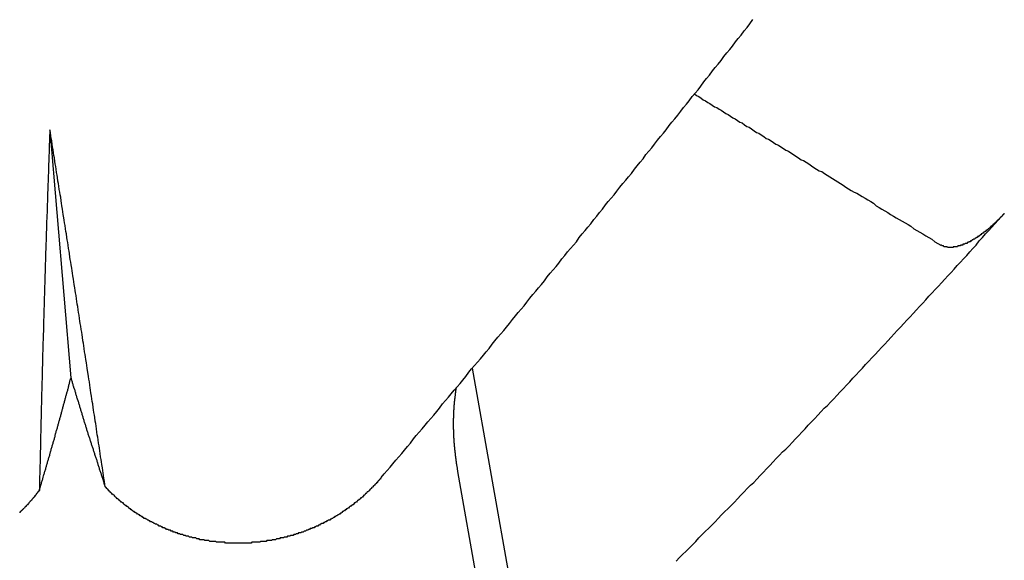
# Model space of a CAD drawing. Extents: x 1107 to 4046, y 937 to 3355.
# Tile 530 of 656: x 2217.481 to 2218.634, y 2669.356 to 2669.989. Entities that reach past the tile are written whole.
import ezdxf

# ---------------------------------------------------------------- set-up
doc = ezdxf.new("R2010")
doc.units = 0
doc.layers.add('KF_VIDA_L___C_REAR', color=7, linetype='CONTINUOUS')

# ---------------------------------------------------------------- blocks, each defined once
blk = doc.blocks.new('KF_VIDA_L___C_REAR')
at = {"layer": 'KF_VIDA_L___C_REAR'}
for p, q in [((30.537453, 980.646885), (30.562003, 980.356421)), ((31.118205, 979.882923), (31.032365, 980.367832)), ((31.142388, 979.529335), (31.015364, 980.246898))]:
    blk.add_line(p, q, dxfattribs=at)
for points in [[(30.9256, 980.24, 0), (30.929, 980.244, 0), (30.9324, 980.248, 0), (30.9358, 980.252, 0), (30.9392, 980.256, 0), (30.9427, 980.26, 0), (30.9461, 980.264, 0), (30.9495, 980.268, 0), (30.9529, 980.272, 0), (30.9563, 980.276, 0), (30.9597, 980.28, 0), (30.9632, 980.285, 0), (30.9666, 980.289, 0), (30.97, 980.293, 0), (30.9734, 980.297, 0), (30.9768, 980.301, 0), (30.9802, 980.305, 0), (30.9836, 980.309, 0), (30.9871, 980.313, 0), (30.9905, 980.317, 0), (30.9939, 980.321, 0), (30.9973, 980.326, 0), (31.0007, 980.33, 0), (31.0041, 980.334, 0), (31.0075, 980.338, 0), (31.0109, 980.342, 0), (31.0144, 980.346, 0), (31.0178, 980.35, 0), (31.0212, 980.354, 0), (31.0246, 980.358, 0), (31.028, 980.363, 0), (31.0314, 980.367, 0), (31.0348, 980.371, 0), (31.0382, 980.375, 0), (31.0417, 980.379, 0), (31.0451, 980.383, 0), (31.0485, 980.387, 0), (31.0519, 980.391, 0), (31.0553, 980.396, 0), (31.0587, 980.4, 0), (31.0621, 980.404, 0), (31.0655, 980.408, 0), (31.0689, 980.412, 0), (31.0723, 980.416, 0), (31.0757, 980.42, 0), (31.0792, 980.425, 0), (31.0826, 980.429, 0), (31.086, 980.433, 0), (31.0894, 980.437, 0), (31.0928, 980.441, 0), (31.0962, 980.445, 0), (31.0996, 980.45, 0), (31.103, 980.454, 0), (31.1064, 980.458, 0), (31.1098, 980.462, 0), (31.1132, 980.466, 0), (31.1166, 980.47, 0), (31.12, 980.475, 0), (31.1234, 980.479, 0), (31.1268, 980.483, 0), (31.1302, 980.487, 0), (31.1336, 980.491, 0), (31.137, 980.496, 0), (31.1404, 980.5, 0), (31.1438, 980.504, 0), (31.1472, 980.508, 0), (31.1506, 980.512, 0), (31.154, 980.516, 0), (31.1574, 980.521, 0), (31.1608, 980.525, 0), (31.1642, 980.529, 0), (31.1676, 980.533, 0), (31.171, 980.537, 0), (31.1744, 980.542, 0), (31.1778, 980.546, 0), (31.1812, 980.55, 0), (31.1846, 980.554, 0), (31.188, 980.559, 0), (31.1914, 980.563, 0), (31.1948, 980.567, 0), (31.1982, 980.571, 0), (31.2016, 980.575, 0), (31.205, 980.58, 0), (31.2084, 980.584, 0), (31.2118, 980.588, 0), (31.2152, 980.592, 0), (31.2186, 980.596, 0), (31.222, 980.601, 0), (31.2254, 980.605, 0), (31.2288, 980.609, 0), (31.2321, 980.613, 0), (31.2355, 980.618, 0), (31.2389, 980.622, 0), (31.2423, 980.626, 0), (31.2457, 980.63, 0), (31.2491, 980.635, 0), (31.2525, 980.639, 0), (31.2559, 980.643, 0), (31.2592, 980.647, 0), (31.2626, 980.652, 0), (31.266, 980.656, 0), (31.2694, 980.66, 0), (31.2728, 980.664, 0), (31.2762, 980.669, 0), (31.2796, 980.673, 0), (31.2829, 980.677, 0), (31.2863, 980.681, 0), (31.2897, 980.686, 0), (31.2931, 980.69, 0), (31.2965, 980.694, 0), (31.2998, 980.698, 0), (31.3032, 980.703, 0), (31.3066, 980.707, 0), (31.31, 980.711, 0), (31.3134, 980.716, 0), (31.3167, 980.72, 0), (31.3201, 980.724, 0), (31.3235, 980.728, 0), (31.3269, 980.733, 0), (31.3302, 980.737, 0), (31.3336, 980.741, 0), (31.337, 980.745, 0), (31.3404, 980.75, 0), (31.3437, 980.754, 0), (31.3471, 980.758, 0), (31.3505, 980.763, 0), (31.3539, 980.767, 0), (31.3572, 980.771, 0), (31.3606, 980.776, 0)], [(31.2922, 980.689, 0), (31.2948, 980.687, 0), (31.2974, 980.686, 0), (31.3, 980.684, 0), (31.3026, 980.682, 0), (31.3052, 980.681, 0), (31.3078, 980.679, 0), (31.3104, 980.678, 0), (31.3131, 980.676, 0), (31.3157, 980.674, 0), (31.3184, 980.673, 0), (31.3211, 980.671, 0), (31.3237, 980.67, 0), (31.3264, 980.668, 0), (31.3291, 980.666, 0), (31.3318, 980.665, 0), (31.3345, 980.663, 0), (31.3372, 980.661, 0), (31.34, 980.66, 0), (31.3427, 980.658, 0), (31.3454, 980.656, 0), (31.3482, 980.655, 0), (31.351, 980.653, 0), (31.3537, 980.651, 0), (31.3565, 980.65, 0), (31.3593, 980.648, 0), (31.3621, 980.646, 0), (31.3649, 980.644, 0), (31.3677, 980.643, 0), (31.3706, 980.641, 0), (31.3734, 980.639, 0), (31.3762, 980.637, 0), (31.3791, 980.636, 0), (31.382, 980.634, 0), (31.3849, 980.632, 0), (31.3877, 980.63, 0), (31.3906, 980.629, 0), (31.3935, 980.627, 0), (31.3965, 980.625, 0), (31.3994, 980.623, 0), (31.4023, 980.622, 0), (31.4053, 980.62, 0), (31.4082, 980.618, 0), (31.4112, 980.616, 0), (31.4142, 980.614, 0), (31.4172, 980.612, 0), (31.4202, 980.611, 0), (31.4232, 980.609, 0), (31.4262, 980.607, 0), (31.4292, 980.605, 0), (31.4323, 980.603, 0), (31.4353, 980.601, 0), (31.4384, 980.599, 0), (31.4414, 980.598, 0), (31.4445, 980.596, 0), (31.4476, 980.594, 0), (31.4507, 980.592, 0), (31.4538, 980.59, 0), (31.457, 980.588, 0), (31.4601, 980.586, 0), (31.4633, 980.584, 0), (31.4664, 980.582, 0), (31.4696, 980.58, 0), (31.4728, 980.578, 0), (31.476, 980.576, 0), (31.4792, 980.574, 0), (31.4824, 980.573, 0), (31.4856, 980.571, 0), (31.4889, 980.569, 0), (31.4921, 980.567, 0), (31.4954, 980.565, 0), (31.4987, 980.563, 0), (31.502, 980.561, 0), (31.5053, 980.558, 0), (31.5086, 980.556, 0), (31.5119, 980.554, 0), (31.5152, 980.552, 0), (31.5186, 980.55, 0), (31.5219, 980.548, 0), (31.5253, 980.546, 0), (31.5287, 980.544, 0), (31.5321, 980.542, 0), (31.5355, 980.54, 0), (31.5389, 980.538, 0), (31.5424, 980.536, 0), (31.5458, 980.534, 0), (31.5493, 980.531, 0), (31.5528, 980.529, 0), (31.5562, 980.527, 0), (31.5598, 980.525, 0), (31.5633, 980.523, 0), (31.5668, 980.521, 0), (31.5703, 980.519, 0), (31.5739, 980.516, 0), (31.5775, 980.514, 0), (31.581, 980.512, 0)], [(30.5375, 980.647, 0), (30.5373, 980.644, 0), (30.5372, 980.64, 0), (30.5371, 980.637, 0), (30.537, 980.633, 0), (30.5368, 980.63, 0), (30.5367, 980.627, 0), (30.5366, 980.623, 0), (30.5365, 980.62, 0), (30.5364, 980.617, 0), (30.5362, 980.613, 0), (30.5361, 980.61, 0), (30.536, 980.607, 0), (30.5359, 980.603, 0), (30.5358, 980.6, 0), (30.5357, 980.597, 0), (30.5355, 980.593, 0), (30.5354, 980.59, 0), (30.5353, 980.587, 0), (30.5352, 980.583, 0), (30.5351, 980.58, 0), (30.535, 980.577, 0), (30.5348, 980.573, 0), (30.5347, 980.57, 0), (30.5346, 980.567, 0), (30.5345, 980.563, 0), (30.5344, 980.56, 0), (30.5343, 980.557, 0), (30.5342, 980.553, 0), (30.5341, 980.55, 0), (30.5339, 980.547, 0), (30.5338, 980.543, 0), (30.5337, 980.54, 0), (30.5336, 980.537, 0), (30.5335, 980.533, 0), (30.5334, 980.53, 0), (30.5333, 980.527, 0), (30.5332, 980.524, 0), (30.5331, 980.52, 0), (30.533, 980.517, 0), (30.5329, 980.514, 0), (30.5328, 980.51, 0), (30.5326, 980.507, 0), (30.5325, 980.504, 0), (30.5324, 980.5, 0), (30.5323, 980.497, 0), (30.5322, 980.494, 0), (30.5321, 980.49, 0), (30.532, 980.487, 0), (30.5319, 980.484, 0), (30.5318, 980.48, 0), (30.5317, 980.477, 0), (30.5316, 980.474, 0), (30.5315, 980.471, 0), (30.5314, 980.467, 0), (30.5313, 980.464, 0), (30.5312, 980.461, 0), (30.5311, 980.457, 0), (30.531, 980.454, 0), (30.5309, 980.451, 0), (30.5308, 980.447, 0), (30.5307, 980.444, 0), (30.5306, 980.441, 0), (30.5305, 980.437, 0), (30.5304, 980.434, 0), (30.5303, 980.431, 0), (30.5302, 980.428, 0), (30.5301, 980.424, 0), (30.5301, 980.421, 0), (30.53, 980.418, 0), (30.5299, 980.414, 0), (30.5298, 980.411, 0), (30.5297, 980.408, 0), (30.5296, 980.405, 0), (30.5295, 980.401, 0), (30.5294, 980.398, 0), (30.5293, 980.395, 0), (30.5292, 980.391, 0), (30.5291, 980.388, 0), (30.529, 980.385, 0), (30.529, 980.382, 0), (30.5289, 980.378, 0), (30.5288, 980.375, 0), (30.5287, 980.372, 0), (30.5286, 980.368, 0), (30.5285, 980.365, 0), (30.5284, 980.362, 0), (30.5283, 980.359, 0), (30.5283, 980.355, 0), (30.5282, 980.352, 0), (30.5281, 980.349, 0), (30.528, 980.345, 0), (30.5279, 980.342, 0), (30.5278, 980.339, 0), (30.5277, 980.336, 0), (30.5277, 980.332, 0), (30.5276, 980.329, 0), (30.5275, 980.326, 0), (30.5274, 980.323, 0), (30.5273, 980.319, 0), (30.5273, 980.316, 0), (30.5272, 980.313, 0), (30.5271, 980.31, 0), (30.527, 980.306, 0), (30.5269, 980.303, 0), (30.5269, 980.3, 0), (30.5268, 980.296, 0), (30.5267, 980.293, 0), (30.5266, 980.29, 0), (30.5266, 980.287, 0), (30.5265, 980.283, 0), (30.5264, 980.28, 0), (30.5263, 980.277, 0), (30.5263, 980.274, 0), (30.5262, 980.27, 0), (30.5261, 980.267, 0), (30.526, 980.264, 0), (30.526, 980.261, 0), (30.5259, 980.257, 0), (30.5258, 980.254, 0), (30.5257, 980.251, 0), (30.5257, 980.248, 0), (30.5256, 980.244, 0), (30.5255, 980.241, 0), (30.5255, 980.238, 0), (30.5254, 980.235, 0), (30.5253, 980.231, 0), (30.5252, 980.228, 0), (30.5252, 980.225, 0)], [(30.6022, 980.229, 0), (30.6018, 980.232, 0), (30.6013, 980.235, 0), (30.6008, 980.239, 0), (30.6003, 980.242, 0), (30.5998, 980.245, 0), (30.5993, 980.248, 0), (30.5989, 980.251, 0), (30.5984, 980.255, 0), (30.5979, 980.258, 0), (30.5974, 980.261, 0), (30.5969, 980.264, 0), (30.5964, 980.268, 0), (30.5959, 980.271, 0), (30.5955, 980.274, 0), (30.595, 980.277, 0), (30.5945, 980.28, 0), (30.594, 980.284, 0), (30.5935, 980.287, 0), (30.593, 980.29, 0), (30.5925, 980.293, 0), (30.592, 980.297, 0), (30.5915, 980.3, 0), (30.5911, 980.303, 0), (30.5906, 980.306, 0), (30.5901, 980.31, 0), (30.5896, 980.313, 0), (30.5891, 980.316, 0), (30.5886, 980.319, 0), (30.5881, 980.322, 0), (30.5876, 980.326, 0), (30.5871, 980.329, 0), (30.5866, 980.332, 0), (30.5861, 980.335, 0), (30.5856, 980.339, 0), (30.5851, 980.342, 0), (30.5846, 980.345, 0), (30.5842, 980.348, 0), (30.5837, 980.352, 0), (30.5832, 980.355, 0), (30.5827, 980.358, 0), (30.5822, 980.361, 0), (30.5817, 980.365, 0), (30.5812, 980.368, 0), (30.5807, 980.371, 0), (30.5802, 980.374, 0), (30.5797, 980.378, 0), (30.5792, 980.381, 0), (30.5787, 980.384, 0), (30.5782, 980.387, 0), (30.5777, 980.391, 0), (30.5772, 980.394, 0), (30.5767, 980.397, 0), (30.5762, 980.4, 0), (30.5757, 980.404, 0), (30.5752, 980.407, 0), (30.5747, 980.41, 0), (30.5742, 980.413, 0), (30.5736, 980.417, 0), (30.5731, 980.42, 0), (30.5726, 980.423, 0), (30.5721, 980.426, 0), (30.5716, 980.43, 0), (30.5711, 980.433, 0), (30.5706, 980.436, 0), (30.5701, 980.44, 0), (30.5696, 980.443, 0), (30.5691, 980.446, 0), (30.5686, 980.449, 0), (30.5681, 980.453, 0), (30.5676, 980.456, 0), (30.5671, 980.459, 0), (30.5666, 980.462, 0), (30.566, 980.466, 0), (30.5655, 980.469, 0), (30.565, 980.472, 0), (30.5645, 980.476, 0), (30.564, 980.479, 0), (30.5635, 980.482, 0), (30.563, 980.485, 0), (30.5625, 980.489, 0), (30.562, 980.492, 0), (30.5614, 980.495, 0), (30.5609, 980.498, 0), (30.5604, 980.502, 0), (30.5599, 980.505, 0), (30.5594, 980.508, 0), (30.5589, 980.512, 0), (30.5584, 980.515, 0), (30.5578, 980.518, 0), (30.5573, 980.521, 0), (30.5568, 980.525, 0), (30.5563, 980.528, 0), (30.5558, 980.531, 0), (30.5553, 980.535, 0), (30.5547, 980.538, 0), (30.5542, 980.541, 0), (30.5537, 980.544, 0), (30.5532, 980.548, 0), (30.5527, 980.551, 0), (30.5521, 980.554, 0), (30.5516, 980.558, 0), (30.5511, 980.561, 0), (30.5506, 980.564, 0), (30.5501, 980.568, 0), (30.5495, 980.571, 0), (30.549, 980.574, 0), (30.5485, 980.577, 0), (30.548, 980.581, 0), (30.5475, 980.584, 0), (30.5469, 980.587, 0), (30.5464, 980.591, 0), (30.5459, 980.594, 0), (30.5454, 980.597, 0), (30.5448, 980.601, 0), (30.5443, 980.604, 0), (30.5438, 980.607, 0), (30.5433, 980.61, 0), (30.5427, 980.614, 0), (30.5422, 980.617, 0), (30.5417, 980.62, 0), (30.5412, 980.624, 0), (30.5406, 980.627, 0), (30.5401, 980.63, 0), (30.5396, 980.634, 0), (30.539, 980.637, 0), (30.5385, 980.64, 0), (30.538, 980.644, 0), (30.5375, 980.647, 0)], [(31.271, 980.142, 0), (31.2748, 980.146, 0), (31.2786, 980.15, 0), (31.2824, 980.153, 0), (31.2862, 980.157, 0), (31.29, 980.161, 0), (31.2938, 980.165, 0), (31.2976, 980.169, 0), (31.3013, 980.173, 0), (31.3051, 980.177, 0), (31.3089, 980.18, 0), (31.3127, 980.184, 0), (31.3165, 980.188, 0), (31.3202, 980.192, 0), (31.324, 980.196, 0), (31.3278, 980.2, 0), (31.3316, 980.203, 0), (31.3354, 980.207, 0), (31.3391, 980.211, 0), (31.3429, 980.215, 0), (31.3467, 980.219, 0), (31.3504, 980.223, 0), (31.3542, 980.227, 0), (31.358, 980.231, 0), (31.3617, 980.234, 0), (31.3655, 980.238, 0), (31.3693, 980.242, 0), (31.373, 980.246, 0), (31.3768, 980.25, 0), (31.3806, 980.254, 0), (31.3843, 980.258, 0), (31.3881, 980.262, 0), (31.3918, 980.266, 0), (31.3956, 980.27, 0), (31.3993, 980.273, 0), (31.4031, 980.277, 0), (31.4068, 980.281, 0), (31.4106, 980.285, 0), (31.4144, 980.289, 0), (31.4181, 980.293, 0), (31.4218, 980.297, 0), (31.4256, 980.301, 0), (31.4293, 980.305, 0), (31.4331, 980.309, 0), (31.4368, 980.313, 0), (31.4406, 980.317, 0), (31.4443, 980.321, 0), (31.448, 980.324, 0), (31.4518, 980.328, 0), (31.4555, 980.332, 0), (31.4592, 980.336, 0), (31.463, 980.34, 0), (31.4667, 980.344, 0), (31.4704, 980.348, 0), (31.4742, 980.352, 0), (31.4779, 980.356, 0), (31.4816, 980.36, 0), (31.4853, 980.364, 0), (31.4891, 980.368, 0), (31.4928, 980.372, 0), (31.4965, 980.376, 0), (31.5002, 980.38, 0), (31.504, 980.384, 0), (31.5077, 980.388, 0), (31.5114, 980.392, 0), (31.5151, 980.396, 0), (31.5188, 980.4, 0), (31.5225, 980.404, 0), (31.5262, 980.408, 0), (31.5299, 980.412, 0), (31.5336, 980.416, 0), (31.5374, 980.42, 0), (31.5411, 980.424, 0), (31.5448, 980.428, 0), (31.5485, 980.432, 0), (31.5522, 980.436, 0), (31.5559, 980.44, 0), (31.5596, 980.444, 0), (31.5633, 980.448, 0), (31.5669, 980.452, 0), (31.5706, 980.456, 0), (31.5743, 980.46, 0), (31.578, 980.464, 0), (31.5817, 980.468, 0), (31.5854, 980.472, 0), (31.5891, 980.476, 0), (31.5928, 980.48, 0), (31.5965, 980.484, 0), (31.6001, 980.488, 0), (31.6038, 980.492, 0), (31.6075, 980.496, 0), (31.6112, 980.5, 0), (31.6148, 980.504, 0), (31.6185, 980.508, 0), (31.6222, 980.512, 0), (31.6259, 980.517, 0), (31.6295, 980.521, 0), (31.6332, 980.525, 0), (31.6369, 980.529, 0), (31.6405, 980.533, 0), (31.6442, 980.537, 0), (31.6479, 980.541, 0), (31.6515, 980.545, 0), (31.6552, 980.549, 0)], [(31.6552, 980.549, 0), (31.6549, 980.549, 0), (31.6547, 980.548, 0), (31.6544, 980.548, 0), (31.6542, 980.548, 0), (31.6539, 980.548, 0), (31.6536, 980.547, 0), (31.6534, 980.547, 0), (31.6531, 980.547, 0), (31.6529, 980.547, 0), (31.6526, 980.546, 0), (31.6524, 980.546, 0), (31.6521, 980.546, 0), (31.6518, 980.545, 0), (31.6516, 980.545, 0), (31.6513, 980.545, 0), (31.6511, 980.545, 0), (31.6508, 980.544, 0), (31.6505, 980.544, 0), (31.6503, 980.544, 0), (31.65, 980.543, 0), (31.6497, 980.543, 0), (31.6495, 980.543, 0), (31.6492, 980.543, 0), (31.649, 980.542, 0), (31.6487, 980.542, 0), (31.6484, 980.542, 0), (31.6482, 980.542, 0), (31.6479, 980.541, 0), (31.6476, 980.541, 0), (31.6474, 980.541, 0), (31.6471, 980.541, 0), (31.6468, 980.54, 0), (31.6466, 980.54, 0), (31.6463, 980.54, 0), (31.646, 980.54, 0), (31.6458, 980.539, 0), (31.6455, 980.539, 0), (31.6452, 980.539, 0), (31.645, 980.539, 0), (31.6447, 980.538, 0), (31.6445, 980.538, 0), (31.6442, 980.538, 0), (31.6439, 980.538, 0), (31.6437, 980.537, 0), (31.6434, 980.537, 0), (31.6431, 980.537, 0), (31.6429, 980.537, 0), (31.6426, 980.536, 0), (31.6424, 980.536, 0), (31.6421, 980.536, 0), (31.6418, 980.536, 0), (31.6416, 980.535, 0), (31.6413, 980.535, 0), (31.6411, 980.535, 0), (31.6408, 980.535, 0), (31.6406, 980.534, 0), (31.6403, 980.534, 0), (31.64, 980.534, 0), (31.6398, 980.534, 0), (31.6395, 980.534, 0), (31.6393, 980.533, 0), (31.639, 980.533, 0), (31.6388, 980.533, 0), (31.6385, 980.533, 0), (31.6383, 980.532, 0), (31.638, 980.532, 0), (31.6378, 980.532, 0), (31.6375, 980.532, 0), (31.6373, 980.532, 0), (31.637, 980.531, 0), (31.6368, 980.531, 0), (31.6365, 980.531, 0), (31.6362, 980.531, 0), (31.636, 980.53, 0), (31.6357, 980.53, 0), (31.6355, 980.53, 0), (31.6352, 980.53, 0), (31.6349, 980.53, 0), (31.6347, 980.529, 0), (31.6344, 980.529, 0), (31.6341, 980.529, 0), (31.6339, 980.529, 0), (31.6336, 980.529, 0), (31.6334, 980.528, 0), (31.6331, 980.528, 0), (31.6328, 980.528, 0), (31.6326, 980.528, 0), (31.6323, 980.528, 0), (31.632, 980.527, 0), (31.6317, 980.527, 0), (31.6315, 980.527, 0), (31.6312, 980.527, 0), (31.6309, 980.527, 0), (31.6307, 980.526, 0), (31.6304, 980.526, 0), (31.6301, 980.526, 0), (31.6299, 980.526, 0), (31.6296, 980.526, 0), (31.6293, 980.525, 0), (31.629, 980.525, 0), (31.6288, 980.525, 0), (31.6285, 980.525, 0), (31.6282, 980.525, 0), (31.628, 980.524, 0), (31.6277, 980.524, 0), (31.6274, 980.524, 0), (31.6271, 980.524, 0), (31.6269, 980.524, 0), (31.6266, 980.523, 0), (31.6263, 980.523, 0), (31.6261, 980.523, 0), (31.6258, 980.523, 0), (31.6255, 980.523, 0), (31.6252, 980.522, 0), (31.625, 980.522, 0), (31.6247, 980.522, 0), (31.6244, 980.522, 0), (31.6242, 980.522, 0), (31.6239, 980.522, 0), (31.6236, 980.521, 0), (31.6234, 980.521, 0), (31.6231, 980.521, 0), (31.6228, 980.521, 0), (31.6225, 980.521, 0), (31.6223, 980.52, 0), (31.622, 980.52, 0), (31.6217, 980.52, 0), (31.6215, 980.52, 0), (31.6212, 980.52, 0), (31.621, 980.52, 0), (31.6207, 980.519, 0), (31.6204, 980.519, 0), (31.6202, 980.519, 0), (31.6199, 980.519, 0), (31.6196, 980.519, 0), (31.6194, 980.519, 0), (31.6191, 980.519, 0), (31.6189, 980.518, 0), (31.6186, 980.518, 0), (31.6184, 980.518, 0), (31.6181, 980.518, 0), (31.6178, 980.518, 0), (31.6176, 980.518, 0), (31.6173, 980.517, 0), (31.6171, 980.517, 0), (31.6168, 980.517, 0), (31.6166, 980.517, 0), (31.6163, 980.517, 0), (31.6161, 980.517, 0), (31.6159, 980.517, 0), (31.6156, 980.517, 0), (31.6154, 980.516, 0), (31.6151, 980.516, 0), (31.6149, 980.516, 0), (31.6146, 980.516, 0), (31.6144, 980.516, 0), (31.6142, 980.516, 0), (31.6139, 980.516, 0), (31.6137, 980.516, 0), (31.6134, 980.515, 0), (31.6132, 980.515, 0), (31.613, 980.515, 0), (31.6127, 980.515, 0), (31.6125, 980.515, 0), (31.6122, 980.515, 0), (31.612, 980.515, 0), (31.6117, 980.515, 0), (31.6115, 980.514, 0), (31.6113, 980.514, 0), (31.611, 980.514, 0), (31.6108, 980.514, 0), (31.6105, 980.514, 0), (31.6103, 980.514, 0), (31.61, 980.514, 0), (31.6098, 980.514, 0), (31.6095, 980.514, 0), (31.6093, 980.514, 0), (31.6091, 980.513, 0), (31.6088, 980.513, 0), (31.6086, 980.513, 0), (31.6083, 980.513, 0), (31.6081, 980.513, 0), (31.6078, 980.513, 0), (31.6076, 980.513, 0), (31.6073, 980.513, 0), (31.6071, 980.513, 0), (31.6068, 980.513, 0), (31.6066, 980.512, 0), (31.6064, 980.512, 0), (31.6061, 980.512, 0), (31.6059, 980.512, 0), (31.6056, 980.512, 0), (31.6054, 980.512, 0), (31.6051, 980.512, 0), (31.6049, 980.512, 0), (31.6047, 980.512, 0), (31.6044, 980.512, 0), (31.6042, 980.512, 0), (31.6039, 980.512, 0), (31.6037, 980.511, 0), (31.6035, 980.511, 0), (31.6032, 980.511, 0), (31.603, 980.511, 0), (31.6028, 980.511, 0), (31.6025, 980.511, 0), (31.6023, 980.511, 0), (31.602, 980.511, 0), (31.6018, 980.511, 0), (31.6016, 980.511, 0), (31.6013, 980.511, 0), (31.6011, 980.511, 0), (31.6009, 980.511, 0), (31.6006, 980.511, 0), (31.6004, 980.51, 0), (31.6002, 980.51, 0), (31.6, 980.51, 0), (31.5997, 980.51, 0), (31.5995, 980.51, 0), (31.5993, 980.51, 0), (31.5991, 980.51, 0), (31.5988, 980.51, 0), (31.5986, 980.51, 0), (31.5984, 980.51, 0), (31.5982, 980.51, 0), (31.598, 980.51, 0), (31.5977, 980.51, 0), (31.5975, 980.51, 0), (31.5973, 980.51, 0), (31.5971, 980.51, 0), (31.5969, 980.51, 0), (31.5967, 980.51, 0), (31.5964, 980.51, 0), (31.5962, 980.51, 0), (31.596, 980.51, 0), (31.5958, 980.51, 0), (31.5956, 980.51, 0), (31.5954, 980.51, 0), (31.5952, 980.509, 0), (31.595, 980.509, 0), (31.5948, 980.509, 0), (31.5946, 980.509, 0), (31.5944, 980.509, 0), (31.5942, 980.509, 0), (31.594, 980.509, 0), (31.5938, 980.509, 0), (31.5936, 980.509, 0), (31.5935, 980.509, 0), (31.5933, 980.509, 0), (31.5931, 980.509, 0), (31.5929, 980.509, 0), (31.5927, 980.509, 0), (31.5925, 980.509, 0), (31.5923, 980.509, 0), (31.5921, 980.509, 0), (31.5919, 980.509, 0), (31.5917, 980.509, 0), (31.5915, 980.509, 0), (31.5914, 980.509, 0), (31.5912, 980.509, 0), (31.591, 980.509, 0), (31.5908, 980.509, 0), (31.5906, 980.509, 0), (31.5904, 980.509, 0), (31.5902, 980.509, 0), (31.59, 980.509, 0), (31.5898, 980.509, 0), (31.5897, 980.509, 0), (31.5895, 980.509, 0), (31.5893, 980.509, 0), (31.5891, 980.509, 0), (31.5889, 980.509, 0), (31.5887, 980.509, 0), (31.5886, 980.509, 0), (31.5884, 980.51, 0), (31.5882, 980.51, 0), (31.588, 980.51, 0), (31.5878, 980.51, 0), (31.5876, 980.51, 0), (31.5875, 980.51, 0), (31.5873, 980.51, 0), (31.5871, 980.51, 0), (31.5869, 980.51, 0), (31.5868, 980.51, 0), (31.5866, 980.51, 0), (31.5864, 980.51, 0), (31.5862, 980.51, 0), (31.5861, 980.51, 0), (31.5859, 980.51, 0), (31.5857, 980.51, 0), (31.5855, 980.51, 0), (31.5854, 980.51, 0), (31.5852, 980.51, 0), (31.585, 980.51, 0), (31.5849, 980.51, 0), (31.5847, 980.51, 0), (31.5845, 980.51, 0), (31.5844, 980.51, 0), (31.5842, 980.51, 0), (31.584, 980.511, 0), (31.5839, 980.511, 0), (31.5837, 980.511, 0), (31.5836, 980.511, 0), (31.5834, 980.511, 0), (31.5832, 980.511, 0), (31.5831, 980.511, 0), (31.5829, 980.511, 0), (31.5828, 980.511, 0), (31.5826, 980.511, 0), (31.5825, 980.511, 0), (31.5823, 980.511, 0), (31.5822, 980.511, 0), (31.582, 980.511, 0), (31.5819, 980.511, 0), (31.5817, 980.512, 0), (31.5816, 980.512, 0), (31.5815, 980.512, 0), (31.5813, 980.512, 0), (31.5812, 980.512, 0), (31.581, 980.512, 0)], [(30.5252, 980.225, 0), (30.5255, 980.226, 0), (30.5258, 980.227, 0), (30.5262, 980.228, 0), (30.5265, 980.229, 0), (30.5268, 980.231, 0), (30.5271, 980.232, 0), (30.5275, 980.233, 0), (30.5278, 980.234, 0), (30.5281, 980.235, 0), (30.5284, 980.236, 0), (30.5288, 980.237, 0), (30.5291, 980.238, 0), (30.5294, 980.239, 0), (30.5297, 980.24, 0), (30.5301, 980.242, 0), (30.5304, 980.243, 0), (30.5307, 980.244, 0), (30.531, 980.245, 0), (30.5313, 980.246, 0), (30.5316, 980.247, 0), (30.532, 980.248, 0), (30.5323, 980.249, 0), (30.5326, 980.25, 0), (30.5329, 980.251, 0), (30.5332, 980.252, 0), (30.5335, 980.253, 0), (30.5339, 980.255, 0), (30.5342, 980.256, 0), (30.5345, 980.257, 0), (30.5348, 980.258, 0), (30.5351, 980.259, 0), (30.5354, 980.26, 0), (30.5357, 980.261, 0), (30.536, 980.262, 0), (30.5363, 980.263, 0), (30.5367, 980.264, 0), (30.537, 980.265, 0), (30.5373, 980.266, 0), (30.5376, 980.267, 0), (30.5379, 980.268, 0), (30.5382, 980.27, 0), (30.5385, 980.271, 0), (30.5388, 980.272, 0), (30.5391, 980.273, 0), (30.5394, 980.274, 0), (30.5397, 980.275, 0), (30.54, 980.276, 0), (30.5403, 980.277, 0), (30.5406, 980.278, 0), (30.5409, 980.279, 0), (30.5412, 980.28, 0), (30.5415, 980.281, 0), (30.5418, 980.282, 0), (30.5421, 980.283, 0), (30.5424, 980.284, 0), (30.5427, 980.285, 0), (30.543, 980.286, 0), (30.5433, 980.287, 0), (30.5436, 980.288, 0), (30.5438, 980.289, 0), (30.5441, 980.291, 0), (30.5444, 980.292, 0), (30.5447, 980.293, 0), (30.545, 980.294, 0), (30.5453, 980.295, 0), (30.5456, 980.296, 0), (30.5459, 980.297, 0), (30.5462, 980.298, 0), (30.5464, 980.299, 0), (30.5467, 980.3, 0), (30.547, 980.301, 0), (30.5473, 980.302, 0), (30.5476, 980.303, 0), (30.5479, 980.304, 0), (30.5481, 980.305, 0), (30.5484, 980.306, 0), (30.5487, 980.307, 0), (30.549, 980.308, 0), (30.5493, 980.309, 0), (30.5495, 980.31, 0), (30.5498, 980.311, 0), (30.5501, 980.312, 0), (30.5504, 980.313, 0), (30.5506, 980.314, 0), (30.5509, 980.315, 0), (30.5512, 980.316, 0), (30.5515, 980.317, 0), (30.5517, 980.318, 0), (30.552, 980.319, 0), (30.5523, 980.32, 0), (30.5525, 980.321, 0), (30.5528, 980.322, 0), (30.5531, 980.323, 0), (30.5534, 980.324, 0), (30.5536, 980.325, 0), (30.5539, 980.326, 0), (30.5542, 980.327, 0), (30.5544, 980.328, 0), (30.5547, 980.329, 0), (30.5549, 980.33, 0), (30.5552, 980.331, 0), (30.5555, 980.332, 0), (30.5557, 980.333, 0), (30.556, 980.334, 0), (30.5562, 980.335, 0), (30.5565, 980.336, 0), (30.5568, 980.337, 0), (30.557, 980.338, 0), (30.5573, 980.338, 0), (30.5575, 980.339, 0), (30.5578, 980.34, 0), (30.558, 980.341, 0), (30.5583, 980.342, 0), (30.5586, 980.343, 0), (30.5588, 980.344, 0), (30.5591, 980.345, 0), (30.5593, 980.346, 0), (30.5596, 980.347, 0), (30.5598, 980.348, 0), (30.56, 980.349, 0), (30.5603, 980.35, 0), (30.5605, 980.351, 0), (30.5608, 980.352, 0), (30.561, 980.353, 0), (30.5613, 980.354, 0), (30.5615, 980.355, 0), (30.5618, 980.355, 0), (30.562, 980.356, 0)], [(30.562, 980.356, 0), (30.5623, 980.356, 0), (30.5625, 980.355, 0), (30.5628, 980.354, 0), (30.5631, 980.353, 0), (30.5634, 980.352, 0), (30.5637, 980.351, 0), (30.5639, 980.35, 0), (30.5642, 980.349, 0), (30.5645, 980.348, 0), (30.5648, 980.347, 0), (30.565, 980.346, 0), (30.5653, 980.345, 0), (30.5656, 980.345, 0), (30.5659, 980.344, 0), (30.5662, 980.343, 0), (30.5665, 980.342, 0), (30.5667, 980.341, 0), (30.567, 980.34, 0), (30.5673, 980.339, 0), (30.5676, 980.338, 0), (30.5679, 980.337, 0), (30.5682, 980.336, 0), (30.5685, 980.335, 0), (30.5687, 980.334, 0), (30.569, 980.333, 0), (30.5693, 980.332, 0), (30.5696, 980.331, 0), (30.5699, 980.331, 0), (30.5702, 980.33, 0), (30.5705, 980.329, 0), (30.5708, 980.328, 0), (30.5711, 980.327, 0), (30.5714, 980.326, 0), (30.5717, 980.325, 0), (30.572, 980.324, 0), (30.5723, 980.323, 0), (30.5726, 980.322, 0), (30.5729, 980.321, 0), (30.5732, 980.32, 0), (30.5735, 980.319, 0), (30.5738, 980.318, 0), (30.5741, 980.317, 0), (30.5744, 980.316, 0), (30.5747, 980.315, 0), (30.575, 980.314, 0), (30.5753, 980.313, 0), (30.5756, 980.312, 0), (30.5759, 980.311, 0), (30.5762, 980.31, 0), (30.5765, 980.309, 0), (30.5768, 980.308, 0), (30.5771, 980.307, 0), (30.5774, 980.306, 0), (30.5777, 980.305, 0), (30.578, 980.304, 0), (30.5784, 980.303, 0), (30.5787, 980.302, 0), (30.579, 980.301, 0), (30.5793, 980.3, 0), (30.5796, 980.299, 0), (30.5799, 980.298, 0), (30.5802, 980.297, 0), (30.5805, 980.296, 0), (30.5809, 980.295, 0), (30.5812, 980.294, 0), (30.5815, 980.293, 0), (30.5818, 980.292, 0), (30.5821, 980.291, 0), (30.5824, 980.29, 0), (30.5828, 980.289, 0), (30.5831, 980.288, 0), (30.5834, 980.287, 0), (30.5837, 980.286, 0), (30.5841, 980.285, 0), (30.5844, 980.284, 0), (30.5847, 980.283, 0), (30.585, 980.282, 0), (30.5853, 980.281, 0), (30.5857, 980.28, 0), (30.586, 980.279, 0), (30.5863, 980.278, 0), (30.5866, 980.277, 0), (30.587, 980.276, 0), (30.5873, 980.275, 0), (30.5876, 980.274, 0), (30.588, 980.273, 0), (30.5883, 980.272, 0), (30.5886, 980.271, 0), (30.5889, 980.27, 0), (30.5893, 980.269, 0), (30.5896, 980.268, 0), (30.5899, 980.267, 0), (30.5903, 980.266, 0), (30.5906, 980.265, 0), (30.5909, 980.264, 0), (30.5913, 980.263, 0), (30.5916, 980.262, 0), (30.5919, 980.261, 0), (30.5923, 980.26, 0), (30.5926, 980.259, 0), (30.5929, 980.258, 0), (30.5933, 980.257, 0), (30.5936, 980.255, 0), (30.594, 980.254, 0), (30.5943, 980.253, 0), (30.5946, 980.252, 0), (30.595, 980.251, 0), (30.5953, 980.25, 0), (30.5957, 980.249, 0), (30.596, 980.248, 0), (30.5963, 980.247, 0), (30.5967, 980.246, 0), (30.597, 980.245, 0), (30.5974, 980.244, 0), (30.5977, 980.243, 0), (30.5981, 980.242, 0), (30.5984, 980.241, 0), (30.5988, 980.24, 0), (30.5991, 980.239, 0), (30.5994, 980.238, 0), (30.5998, 980.236, 0), (30.6001, 980.235, 0), (30.6005, 980.234, 0), (30.6008, 980.233, 0), (30.6012, 980.232, 0), (30.6015, 980.231, 0), (30.6019, 980.23, 0), (30.6022, 980.229, 0)], [(31.0154, 980.247, 0), (31.0153, 980.247, 0), (31.0152, 980.248, 0), (31.0151, 980.248, 0), (31.015, 980.249, 0), (31.0149, 980.25, 0), (31.0148, 980.25, 0), (31.0148, 980.251, 0), (31.0147, 980.251, 0), (31.0146, 980.252, 0), (31.0145, 980.252, 0), (31.0144, 980.253, 0), (31.0143, 980.253, 0), (31.0142, 980.254, 0), (31.0142, 980.254, 0), (31.0141, 980.255, 0), (31.014, 980.255, 0), (31.0139, 980.256, 0), (31.0138, 980.256, 0), (31.0137, 980.257, 0), (31.0137, 980.258, 0), (31.0136, 980.258, 0), (31.0135, 980.259, 0), (31.0134, 980.259, 0), (31.0134, 980.26, 0), (31.0133, 980.26, 0), (31.0132, 980.261, 0), (31.0131, 980.261, 0), (31.0131, 980.262, 0), (31.013, 980.262, 0), (31.0129, 980.263, 0), (31.0129, 980.263, 0), (31.0128, 980.264, 0), (31.0127, 980.264, 0), (31.0127, 980.265, 0), (31.0126, 980.265, 0), (31.0125, 980.266, 0), (31.0125, 980.267, 0), (31.0124, 980.267, 0), (31.0123, 980.268, 0), (31.0123, 980.268, 0), (31.0122, 980.269, 0), (31.0122, 980.269, 0), (31.0121, 980.27, 0), (31.012, 980.27, 0), (31.012, 980.271, 0), (31.0119, 980.271, 0), (31.0119, 980.272, 0), (31.0118, 980.272, 0), (31.0118, 980.273, 0), (31.0117, 980.273, 0), (31.0117, 980.274, 0), (31.0116, 980.275, 0), (31.0116, 980.275, 0), (31.0115, 980.276, 0), (31.0115, 980.276, 0), (31.0114, 980.277, 0), (31.0114, 980.277, 0), (31.0113, 980.278, 0), (31.0113, 980.278, 0), (31.0112, 980.279, 0), (31.0112, 980.279, 0), (31.0112, 980.28, 0), (31.0111, 980.28, 0), (31.0111, 980.281, 0), (31.011, 980.281, 0), (31.011, 980.282, 0), (31.011, 980.282, 0), (31.0109, 980.283, 0), (31.0109, 980.283, 0), (31.0109, 980.284, 0), (31.0108, 980.285, 0), (31.0108, 980.285, 0), (31.0108, 980.286, 0), (31.0107, 980.286, 0), (31.0107, 980.287, 0), (31.0107, 980.287, 0), (31.0107, 980.288, 0), (31.0106, 980.288, 0), (31.0106, 980.289, 0), (31.0106, 980.289, 0), (31.0106, 980.29, 0), (31.0105, 980.29, 0), (31.0105, 980.291, 0), (31.0105, 980.291, 0), (31.0105, 980.292, 0), (31.0105, 980.292, 0), (31.0104, 980.293, 0), (31.0104, 980.293, 0), (31.0104, 980.294, 0), (31.0104, 980.295, 0), (31.0104, 980.295, 0), (31.0104, 980.296, 0), (31.0103, 980.296, 0), (31.0103, 980.297, 0), (31.0103, 980.297, 0), (31.0103, 980.298, 0), (31.0103, 980.298, 0), (31.0103, 980.299, 0), (31.0103, 980.299, 0), (31.0103, 980.3, 0), (31.0103, 980.3, 0), (31.0103, 980.301, 0), (31.0103, 980.301, 0), (31.0103, 980.302, 0), (31.0103, 980.302, 0), (31.0103, 980.303, 0), (31.0103, 980.303, 0), (31.0103, 980.304, 0), (31.0103, 980.304, 0), (31.0103, 980.305, 0), (31.0103, 980.305, 0), (31.0103, 980.306, 0), (31.0103, 980.306, 0), (31.0103, 980.307, 0), (31.0103, 980.307, 0), (31.0103, 980.308, 0), (31.0103, 980.309, 0), (31.0103, 980.309, 0), (31.0104, 980.31, 0), (31.0104, 980.31, 0), (31.0104, 980.311, 0), (31.0104, 980.311, 0), (31.0104, 980.312, 0), (31.0104, 980.312, 0), (31.0104, 980.313, 0), (31.0105, 980.313, 0), (31.0105, 980.314, 0), (31.0105, 980.314, 0), (31.0105, 980.315, 0), (31.0105, 980.315, 0), (31.0106, 980.316, 0), (31.0106, 980.316, 0), (31.0106, 980.317, 0), (31.0106, 980.317, 0), (31.0107, 980.318, 0), (31.0107, 980.318, 0), (31.0107, 980.319, 0), (31.0108, 980.319, 0), (31.0108, 980.32, 0), (31.0108, 980.32, 0), (31.0108, 980.321, 0), (31.0109, 980.321, 0), (31.0109, 980.322, 0), (31.0109, 980.322, 0), (31.011, 980.323, 0), (31.011, 980.323, 0), (31.0111, 980.324, 0), (31.0111, 980.324, 0), (31.0111, 980.325, 0), (31.0112, 980.325, 0), (31.0112, 980.326, 0), (31.0112, 980.326, 0), (31.0113, 980.327, 0), (31.0113, 980.327, 0), (31.0114, 980.328, 0), (31.0114, 980.328, 0), (31.0115, 980.329, 0), (31.0115, 980.329, 0), (31.0116, 980.33, 0), (31.0116, 980.33, 0), (31.0117, 980.331, 0), (31.0117, 980.331, 0), (31.0118, 980.332, 0), (31.0118, 980.332, 0), (31.0119, 980.333, 0), (31.0119, 980.333, 0), (31.012, 980.334, 0), (31.012, 980.334, 0), (31.0121, 980.335, 0), (31.0121, 980.335, 0), (31.0122, 980.335, 0), (31.0123, 980.336, 0), (31.0123, 980.336, 0), (31.0124, 980.337, 0), (31.0124, 980.337, 0), (31.0125, 980.338, 0), (31.0126, 980.338, 0), (31.0126, 980.339, 0), (31.0127, 980.339, 0), (31.0128, 980.34, 0), (31.0128, 980.34, 0), (31.0129, 980.341, 0), (31.013, 980.341, 0), (31.013, 980.342, 0), (31.0131, 980.342, 0), (31.0132, 980.343, 0), (31.0132, 980.343, 0), (31.0133, 980.344, 0), (31.0134, 980.344, 0), (31.0135, 980.345, 0), (31.0135, 980.345, 0)], [(30.9256, 980.24, 0), (30.925, 980.239, 0), (30.9244, 980.238, 0), (30.9238, 980.238, 0), (30.9232, 980.237, 0), (30.9226, 980.236, 0), (30.922, 980.236, 0), (30.9214, 980.235, 0), (30.9208, 980.234, 0), (30.9202, 980.234, 0), (30.9196, 980.233, 0), (30.919, 980.232, 0), (30.9184, 980.232, 0), (30.9177, 980.231, 0), (30.9171, 980.23, 0), (30.9165, 980.23, 0), (30.9158, 980.229, 0), (30.9152, 980.228, 0), (30.9145, 980.228, 0), (30.9139, 980.227, 0), (30.9132, 980.226, 0), (30.9126, 980.226, 0), (30.9119, 980.225, 0), (30.9113, 980.224, 0), (30.9106, 980.224, 0), (30.9099, 980.223, 0), (30.9092, 980.223, 0), (30.9086, 980.222, 0), (30.9079, 980.221, 0), (30.9072, 980.221, 0), (30.9065, 980.22, 0), (30.9058, 980.219, 0), (30.9051, 980.219, 0), (30.9044, 980.218, 0), (30.9037, 980.217, 0), (30.903, 980.217, 0), (30.9023, 980.216, 0), (30.9016, 980.216, 0), (30.9008, 980.215, 0), (30.9001, 980.214, 0), (30.8994, 980.214, 0), (30.8987, 980.213, 0), (30.8979, 980.213, 0), (30.8972, 980.212, 0), (30.8964, 980.211, 0), (30.8957, 980.211, 0), (30.895, 980.21, 0), (30.8942, 980.21, 0), (30.8935, 980.209, 0), (30.8927, 980.208, 0), (30.8919, 980.208, 0), (30.8912, 980.207, 0), (30.8904, 980.207, 0), (30.8896, 980.206, 0), (30.8889, 980.206, 0), (30.8881, 980.205, 0), (30.8873, 980.204, 0), (30.8865, 980.204, 0), (30.8858, 980.203, 0), (30.885, 980.203, 0), (30.8842, 980.202, 0), (30.8834, 980.202, 0), (30.8826, 980.201, 0), (30.8818, 980.201, 0), (30.881, 980.2, 0), (30.8802, 980.2, 0), (30.8794, 980.199, 0), (30.8786, 980.198, 0), (30.8778, 980.198, 0), (30.8769, 980.197, 0), (30.8761, 980.197, 0), (30.8753, 980.196, 0), (30.8745, 980.196, 0), (30.8737, 980.195, 0), (30.8728, 980.195, 0), (30.872, 980.194, 0), (30.8712, 980.194, 0), (30.8703, 980.193, 0), (30.8695, 980.193, 0), (30.8686, 980.192, 0), (30.8678, 980.192, 0), (30.867, 980.191, 0), (30.8661, 980.191, 0), (30.8653, 980.19, 0), (30.8644, 980.19, 0), (30.8635, 980.19, 0), (30.8627, 980.189, 0), (30.8618, 980.189, 0), (30.861, 980.188, 0), (30.8601, 980.188, 0), (30.8592, 980.187, 0), (30.8584, 980.187, 0), (30.8575, 980.186, 0), (30.8566, 980.186, 0), (30.8557, 980.186, 0), (30.8549, 980.185, 0), (30.854, 980.185, 0), (30.8531, 980.184, 0), (30.8522, 980.184, 0), (30.8513, 980.183, 0), (30.8504, 980.183, 0), (30.8495, 980.183, 0), (30.8487, 980.182, 0), (30.8478, 980.182, 0), (30.8469, 980.181, 0), (30.846, 980.181, 0), (30.8451, 980.181, 0), (30.8442, 980.18, 0), (30.8433, 980.18, 0), (30.8424, 980.18, 0), (30.8415, 980.179, 0), (30.8406, 980.179, 0), (30.8397, 980.178, 0), (30.8387, 980.178, 0), (30.8378, 980.178, 0), (30.8369, 980.177, 0), (30.836, 980.177, 0), (30.8351, 980.177, 0), (30.8342, 980.176, 0), (30.8333, 980.176, 0), (30.8324, 980.176, 0), (30.8314, 980.175, 0), (30.8305, 980.175, 0), (30.8296, 980.175, 0), (30.8287, 980.175, 0), (30.8278, 980.174, 0), (30.8268, 980.174, 0), (30.8259, 980.174, 0), (30.825, 980.173, 0), (30.8241, 980.173, 0), (30.8231, 980.173, 0), (30.8222, 980.172, 0), (30.8213, 980.172, 0), (30.8204, 980.172, 0), (30.8194, 980.172, 0), (30.8185, 980.171, 0), (30.8176, 980.171, 0), (30.8166, 980.171, 0), (30.8157, 980.171, 0), (30.8148, 980.17, 0), (30.8139, 980.17, 0), (30.8129, 980.17, 0), (30.812, 980.17, 0), (30.8111, 980.169, 0), (30.8101, 980.169, 0), (30.8092, 980.169, 0), (30.8083, 980.169, 0), (30.8073, 980.169, 0), (30.8064, 980.168, 0), (30.8055, 980.168, 0), (30.8046, 980.168, 0), (30.8036, 980.168, 0), (30.8027, 980.168, 0), (30.8018, 980.167, 0), (30.8008, 980.167, 0), (30.7999, 980.167, 0), (30.799, 980.167, 0), (30.798, 980.167, 0), (30.7971, 980.166, 0), (30.7962, 980.166, 0), (30.7953, 980.166, 0), (30.7943, 980.166, 0), (30.7934, 980.166, 0), (30.7925, 980.166, 0), (30.7915, 980.166, 0), (30.7906, 980.165, 0), (30.7897, 980.165, 0), (30.7888, 980.165, 0), (30.7879, 980.165, 0), (30.7869, 980.165, 0), (30.786, 980.165, 0), (30.7851, 980.165, 0), (30.7842, 980.165, 0), (30.7832, 980.164, 0), (30.7823, 980.164, 0), (30.7814, 980.164, 0), (30.7805, 980.164, 0), (30.7795, 980.164, 0), (30.7786, 980.164, 0), (30.7777, 980.164, 0), (30.7767, 980.164, 0), (30.7758, 980.164, 0), (30.7748, 980.164, 0), (30.7739, 980.164, 0), (30.773, 980.163, 0), (30.772, 980.163, 0), (30.7711, 980.163, 0), (30.7701, 980.163, 0), (30.7692, 980.163, 0), (30.7682, 980.163, 0), (30.7673, 980.163, 0), (30.7663, 980.163, 0), (30.7654, 980.163, 0), (30.7644, 980.163, 0), (30.7635, 980.163, 0), (30.7625, 980.163, 0), (30.7615, 980.163, 0), (30.7606, 980.163, 0), (30.7596, 980.163, 0), (30.7587, 980.163, 0), (30.7577, 980.163, 0), (30.7567, 980.163, 0), (30.7558, 980.163, 0), (30.7548, 980.163, 0), (30.7538, 980.163, 0), (30.7529, 980.163, 0), (30.7519, 980.163, 0), (30.7509, 980.163, 0), (30.75, 980.163, 0), (30.749, 980.163, 0), (30.748, 980.163, 0), (30.7471, 980.163, 0), (30.7461, 980.163, 0), (30.7451, 980.163, 0), (30.7442, 980.163, 0), (30.7432, 980.163, 0), (30.7422, 980.164, 0), (30.7413, 980.164, 0), (30.7403, 980.164, 0), (30.7393, 980.164, 0), (30.7383, 980.164, 0), (30.7374, 980.164, 0), (30.7364, 980.164, 0), (30.7354, 980.164, 0), (30.7345, 980.164, 0), (30.7335, 980.164, 0), (30.7325, 980.164, 0), (30.7315, 980.165, 0), (30.7306, 980.165, 0), (30.7296, 980.165, 0), (30.7286, 980.165, 0), (30.7277, 980.165, 0), (30.7267, 980.165, 0), (30.7257, 980.165, 0), (30.7248, 980.165, 0), (30.7238, 980.166, 0), (30.7228, 980.166, 0), (30.7219, 980.166, 0), (30.7209, 980.166, 0), (30.7199, 980.166, 0), (30.719, 980.166, 0), (30.718, 980.167, 0), (30.717, 980.167, 0), (30.7161, 980.167, 0), (30.7151, 980.167, 0), (30.7142, 980.167, 0), (30.7132, 980.167, 0), (30.7122, 980.168, 0), (30.7113, 980.168, 0), (30.7103, 980.168, 0), (30.7094, 980.168, 0), (30.7084, 980.169, 0), (30.7075, 980.169, 0), (30.7065, 980.169, 0), (30.7056, 980.169, 0), (30.7046, 980.169, 0), (30.7037, 980.17, 0), (30.7027, 980.17, 0), (30.7018, 980.17, 0), (30.7008, 980.17, 0), (30.6999, 980.171, 0), (30.6989, 980.171, 0), (30.698, 980.171, 0), (30.6971, 980.171, 0), (30.6961, 980.172, 0), (30.6952, 980.172, 0), (30.6943, 980.172, 0), (30.6933, 980.173, 0), (30.6924, 980.173, 0), (30.6915, 980.173, 0), (30.6905, 980.173, 0), (30.6896, 980.174, 0), (30.6887, 980.174, 0), (30.6878, 980.174, 0), (30.6869, 980.175, 0), (30.6859, 980.175, 0), (30.685, 980.175, 0), (30.6841, 980.176, 0), (30.6832, 980.176, 0), (30.6823, 980.176, 0), (30.6814, 980.177, 0), (30.6805, 980.177, 0), (30.6796, 980.177, 0), (30.6787, 980.178, 0), (30.6778, 980.178, 0), (30.6769, 980.178, 0), (30.676, 980.179, 0), (30.6751, 980.179, 0), (30.6742, 980.179, 0), (30.6733, 980.18, 0), (30.6724, 980.18, 0), (30.6715, 980.181, 0), (30.6707, 980.181, 0), (30.6698, 980.181, 0), (30.6689, 980.182, 0), (30.668, 980.182, 0), (30.6672, 980.183, 0), (30.6663, 980.183, 0), (30.6654, 980.183, 0), (30.6646, 980.184, 0), (30.6637, 980.184, 0), (30.6629, 980.185, 0), (30.662, 980.185, 0), (30.6611, 980.185, 0), (30.6603, 980.186, 0), (30.6595, 980.186, 0), (30.6586, 980.187, 0), (30.6578, 980.187, 0), (30.6569, 980.188, 0), (30.6561, 980.188, 0), (30.6553, 980.188, 0), (30.6544, 980.189, 0), (30.6536, 980.189, 0), (30.6528, 980.19, 0), (30.652, 980.19, 0), (30.6511, 980.191, 0), (30.6503, 980.191, 0), (30.6495, 980.192, 0), (30.6487, 980.192, 0), (30.6479, 980.192, 0), (30.6471, 980.193, 0), (30.6463, 980.193, 0), (30.6455, 980.194, 0), (30.6447, 980.194, 0), (30.6439, 980.195, 0), (30.6432, 980.195, 0), (30.6424, 980.196, 0), (30.6416, 980.196, 0), (30.6408, 980.197, 0), (30.6401, 980.197, 0), (30.6393, 980.198, 0), (30.6385, 980.198, 0), (30.6378, 980.199, 0), (30.637, 980.199, 0), (30.6363, 980.2, 0), (30.6355, 980.2, 0), (30.6348, 980.201, 0), (30.634, 980.201, 0), (30.6333, 980.202, 0), (30.6326, 980.202, 0), (30.6318, 980.203, 0), (30.6311, 980.203, 0), (30.6304, 980.204, 0), (30.6296, 980.205, 0), (30.6289, 980.205, 0), (30.6282, 980.206, 0), (30.6275, 980.206, 0), (30.6267, 980.207, 0), (30.626, 980.207, 0), (30.6253, 980.208, 0), (30.6246, 980.208, 0), (30.6239, 980.209, 0), (30.6232, 980.21, 0), (30.6225, 980.21, 0), (30.6218, 980.211, 0), (30.621, 980.211, 0), (30.6203, 980.212, 0), (30.6196, 980.212, 0), (30.6189, 980.213, 0), (30.6182, 980.214, 0), (30.6176, 980.214, 0), (30.6169, 980.215, 0), (30.6162, 980.215, 0), (30.6155, 980.216, 0), (30.6148, 980.217, 0), (30.6141, 980.217, 0), (30.6134, 980.218, 0), (30.6127, 980.219, 0), (30.6121, 980.219, 0), (30.6114, 980.22, 0), (30.6107, 980.22, 0), (30.6101, 980.221, 0), (30.6094, 980.222, 0), (30.6087, 980.222, 0), (30.6081, 980.223, 0), (30.6074, 980.224, 0), (30.6067, 980.224, 0), (30.6061, 980.225, 0), (30.6054, 980.226, 0), (30.6048, 980.226, 0), (30.6042, 980.227, 0), (30.6035, 980.228, 0), (30.6029, 980.228, 0), (30.6022, 980.229, 0)], [(30.5252, 980.225, 0), (30.5247, 980.224, 0), (30.5243, 980.224, 0), (30.5238, 980.223, 0), (30.5233, 980.223, 0), (30.5228, 980.222, 0), (30.5224, 980.221, 0), (30.5219, 980.221, 0), (30.5214, 980.22, 0), (30.5209, 980.219, 0), (30.5205, 980.219, 0), (30.52, 980.218, 0), (30.5195, 980.218, 0), (30.519, 980.217, 0), (30.5185, 980.216, 0), (30.518, 980.216, 0), (30.5175, 980.215, 0), (30.517, 980.215, 0), (30.5165, 980.214, 0), (30.516, 980.213, 0), (30.5155, 980.213, 0), (30.515, 980.212, 0), (30.5145, 980.212, 0), (30.514, 980.211, 0), (30.5135, 980.211, 0), (30.513, 980.21, 0), (30.5125, 980.209, 0), (30.5119, 980.209, 0), (30.5114, 980.208, 0), (30.5109, 980.208, 0), (30.5104, 980.207, 0), (30.5099, 980.207, 0), (30.5093, 980.206, 0), (30.5088, 980.206, 0), (30.5083, 980.205, 0), (30.5078, 980.204, 0), (30.5072, 980.204, 0), (30.5067, 980.203, 0), (30.5062, 980.203, 0), (30.5056, 980.202, 0), (30.5051, 980.202, 0), (30.5045, 980.201, 0), (30.504, 980.201, 0), (30.5034, 980.2, 0), (30.5029, 980.2, 0), (30.5023, 980.199, 0), (30.5018, 980.199, 0)]]:
    blk.add_polyline3d(points, dxfattribs=at)

msp = doc.modelspace()

# ---------------------------------------------------------------- block references
at = {"layer": 'KF_VIDA_L___C_REAR'}
msp.add_blockref('KF_VIDA_L___C_REAR', (2186.9791, 1689.2132), dxfattribs=at)

doc.saveas('drawing.dxf')
